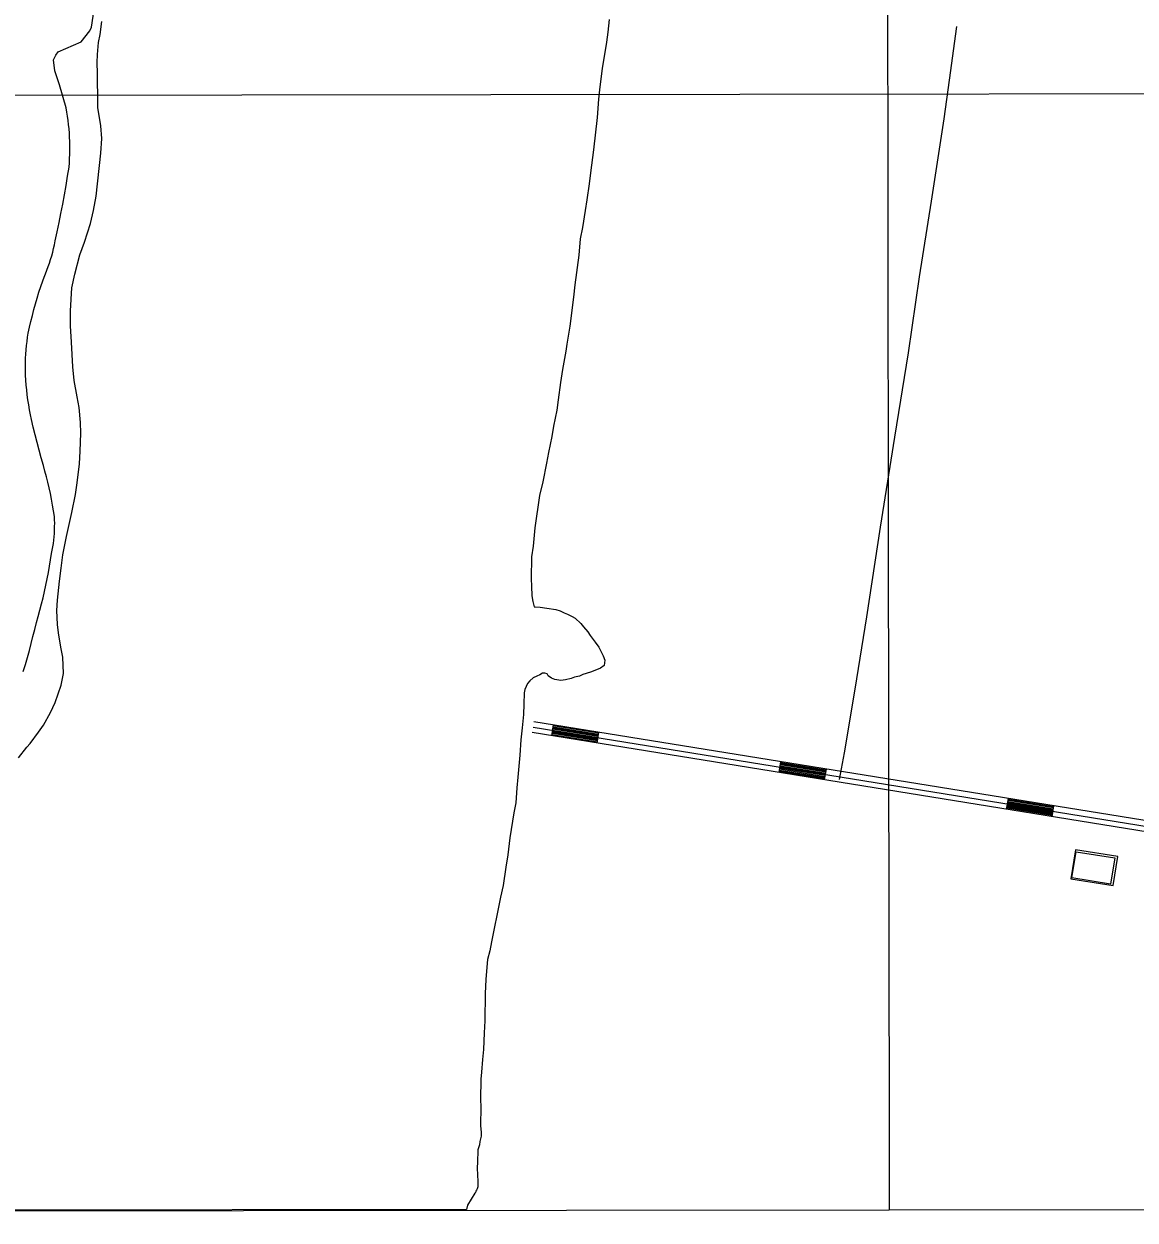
# Model space of a CAD drawing. Extents: x 3297735 to 3335592, y 670436 to 695807.
# Drawn here: x 3325798 to 3328812, y 675812 to 679058 of the extents above; entities that cross this region are included whole.
import ezdxf

# ---------------------------------------------------------------- set-up
doc = ezdxf.new("R2010")
doc.units = 0
for name, color, linetype in [('V-BLDG-OTLN', 7, 'Continuous'), ('V-DTCH-CNTR', 7, 'Continuous'), ('V-GRID-FRAM', 7, 'Continuous'), ('V-GRID-MAJR', 7, 'Continuous'), ('V-ROAD-CNTR', 7, 'Continuous'), ('V-SITE-VEGE', 7, 'Continuous')]:
    doc.layers.add(name, color=color, linetype=linetype)

msp = doc.modelspace()

# ---------------------------------------------------------------- linework, layer by layer
at = {"layer": 'V-BLDG-OTLN'}
for points in [[(3328637.9, 676737.8), (3328752.1, 676719.5), (3328764.8, 676798.6), (3328650.5, 676816.9)], [(3328651.8, 676811.6), (3328757.1, 676794.6), (3328745.6, 676723.2), (3328640.2, 676740.2)]]:
    msp.add_lwpolyline(points, close=True, dxfattribs=at)
at = {"layer": 'V-DTCH-CNTR'}
msp.add_line((3328308.3, 678905.3), (3328328.6, 679050.9), dxfattribs=at)
msp.add_lwpolyline([(3328010.5, 677007.7), (3328024, 677079.4), (3328052.6, 677252.7), (3328084.1, 677448.8), (3328121.5, 677692.4), (3328160.5, 677936), (3328197.4, 678165.2), (3328227.1, 678371.8), (3328259.9, 678577.1), (3328293.7, 678799.9), (3328308.3, 678905.3)], dxfattribs=at)
at = {"layer": 'V-GRID-FRAM'}
msp.add_lwpolyline([(3301851.4, 693996.5), (3333375, 694028.6), (3333401.5, 675844.1), (3301862, 675812)], close=True, dxfattribs=at)
at = {"layer": 'V-GRID-MAJR'}
for points in [[(3328121.1, 694023.3), (3328122.9, 692632.1), (3328125.9, 690334.1), (3328128.8, 688099.3), (3328131.9, 685737.5), (3328135.3, 683120.4), (3328137.8, 681237.4), (3328140.4, 679290.1), (3328142.4, 677694.2), (3328144.6, 676034.3), (3328144.9, 675838.7)], [(3301860.2, 678842.7), (3303311.9, 678843.6), (3306791, 678845.9), (3310174.4, 678848.5), (3313813, 678851.6), (3318760.4, 678856.5), (3322367.1, 678860.5), (3326388.7, 678865.3), (3330442.3, 678870.6), (3332389.2, 678873.4), (3333397.1, 678874.8)]]:
    msp.add_lwpolyline(points, dxfattribs=at)
at = {"layer": 'V-ROAD-CNTR'}
for p, q in [((3327229.5, 677126), (3327234.3, 677155.6)), ((3327352.9, 677106), (3327357.7, 677135.6)), ((3327846.5, 677026.2), (3327851.3, 677055.8)), ((3327969.9, 677006.2), (3327974.7, 677035.8)), ((3328463.4, 676926.4), (3328468.2, 676956)), ((3328586.8, 676906.4), (3328591.6, 676936))]:
    msp.add_line(p, q, dxfattribs=at)
for points in [[(3325912.8, 678830), (3325894.2, 678892), (3325881.7, 678930.5), (3325877.7, 678960.3), (3325884.2, 678973.1), (3325890.7, 678981.5), (3325952.8, 679008.7), (3325976.5, 679038.4), (3325980.8, 679049), (3325985.4, 679078.8), (3325985.4, 679080.9), (3325973.2, 679147.1), (3325942.2, 679262.5)], [(3325803.1, 678161.9), (3325804, 678173.3), (3325805.1, 678184.7), (3325806.5, 678196), (3325808, 678207.3), (3325809.8, 678218.6), (3325813.4, 678234.6), (3325817.1, 678250.5), (3325821.1, 678266.4), (3325825.2, 678282.3), (3325829.6, 678298.1), (3325834.1, 678313.8), (3325838.8, 678329.5), (3325843.7, 678345.1), (3325848.9, 678360.7), (3325852.9, 678370.1), (3325856.8, 678379.7), (3325860.5, 678389.3), (3325864, 678399), (3325867.2, 678408.8), (3325870.3, 678418.6), (3325873.2, 678428.5), (3325875.9, 678438.5), (3325878.5, 678448.5), (3325880.8, 678458.5), (3325882.9, 678468.6), (3325888.3, 678493.6), (3325893.5, 678518.6), (3325898.4, 678543.6), (3325903.2, 678568.7), (3325907.8, 678593.8), (3325912.2, 678618.9), (3325916.4, 678644.1), (3325920.4, 678669.3), (3325921.3, 678680.8), (3325921.9, 678692.3), (3325922.3, 678703.8), (3325922.5, 678715.4), (3325922.4, 678726.9), (3325922.2, 678738.4), (3325921.8, 678749.9), (3325921.1, 678761.4), (3325920.2, 678772.9), (3325919.2, 678784.4), (3325917.9, 678795.8), (3325916.4, 678807.2), (3325914.7, 678818.6), (3325912.8, 678830)], [(3325796.1, 677300.8), (3325801.8, 677319.5), (3325807.3, 677338.3), (3325812.6, 677357.2), (3325817.7, 677376.1), (3325822.5, 677395), (3325827.2, 677414), (3325831.6, 677433.1), (3325836.5, 677449.9), (3325841.1, 677466.8), (3325845.5, 677483.7), (3325849.8, 677500.7), (3325853.7, 677517.7), (3325857.5, 677534.8), (3325861, 677551.9), (3325864.4, 677569.1), (3325867.5, 677586.3), (3325870.4, 677603.5), (3325873, 677620.8), (3325874.8, 677629.8), (3325876.4, 677638.8), (3325877.8, 677647.9), (3325878.9, 677657), (3325879.8, 677666.1), (3325880.5, 677675.3), (3325881, 677684.4), (3325881.2, 677693.6), (3325881.3, 677702.8), (3325881.1, 677711.9), (3325880.6, 677721.1), (3325878.2, 677736.7), (3325875.6, 677752.2), (3325872.7, 677767.7), (3325869.6, 677783.1), (3325866.3, 677798.5), (3325862.7, 677813.8), (3325859, 677829.1), (3325855, 677844.3), (3325850.7, 677859.5), (3325844.8, 677880.1), (3325839, 677900.7), (3325833.5, 677921.4), (3325828.2, 677942.2), (3325823.1, 677963), (3325818.3, 677983.9), (3325815.6, 677997.2), (3325813.1, 678010.5), (3325810.9, 678023.9), (3325808.9, 678037.4), (3325807.1, 678050.8), (3325805.5, 678064.3), (3325804.2, 678077.8), (3325803, 678091.4), (3325802.1, 678104.9), (3325801.9, 678116.3), (3325801.9, 678127.7), (3325802, 678139.1), (3325802.5, 678150.5), (3325803.1, 678161.9)], [(3327179, 677149.4), (3329872.5, 676713.6)], [(3329874.9, 676728.4), (3327181.4, 677164.2)], [(3327355.3, 677120.8), (3327231.9, 677140.8)], [(3327355.8, 677123.8), (3327232.4, 677143.8)], [(3327356.2, 677126.8), (3327232.8, 677146.7)], [(3327356.7, 677129.7), (3327233.3, 677149.7)], [(3327357.2, 677132.7), (3327233.8, 677152.6)], [(3329870.1, 676698.8), (3327176.6, 677134.6)], [(3327353.4, 677109), (3327230, 677129)], [(3327353.8, 677111.9), (3327230.4, 677131.9)], [(3327354.3, 677114.9), (3327230.9, 677134.9)], [(3327354.8, 677117.9), (3327231.4, 677137.8)], [(3327972.7, 677024), (3327849.3, 677043.9)], [(3327973.2, 677026.9), (3327849.8, 677046.9)], [(3327973.7, 677029.9), (3327850.3, 677049.9)], [(3327974.2, 677032.9), (3327850.8, 677052.8)], [(3327970.3, 677009.2), (3327846.9, 677029.1)], [(3327970.8, 677012.1), (3327847.4, 677032.1)], [(3327971.3, 677015.1), (3327847.9, 677035.1)], [(3327971.8, 677018.1), (3327848.4, 677038)], [(3327972.3, 677021), (3327848.9, 677041)], [(3328589.7, 676924.2), (3328466.3, 676944.1)], [(3328590.2, 676927.1), (3328466.8, 676947.1)], [(3328590.7, 676930.1), (3328467.3, 676950)], [(3328591.1, 676933), (3328467.8, 676953)], [(3328587.3, 676909.4), (3328463.9, 676929.3)], [(3328587.8, 676912.3), (3328464.4, 676932.3)], [(3328588.3, 676915.3), (3328464.9, 676935.2)], [(3328588.8, 676918.2), (3328465.4, 676938.2)], [(3328589.2, 676921.2), (3328465.8, 676941.2)]]:
    msp.add_lwpolyline(points, dxfattribs=at)
at = {"layer": 'V-SITE-VEGE'}
for p, q in [((3326004.6, 679028.9), (3326008.8, 679064.3)), ((3327385.7, 679069.6), (3327381.5, 679035.1)), ((3326000.6, 679007.1), (3326004.6, 679028.9)), ((3327381.5, 679035.1), (3327378.4, 679007.9)), ((3325997.4, 678974.4), (3326000.6, 679007.1)), ((3327378.4, 679007.9), (3327366.3, 678936.2)), ((3325997, 678952.6), (3325997.4, 678974.4)), ((3325997.4, 678923.5), (3325997, 678952.6)), ((3327366.3, 678936.2), (3327360.1, 678887.1)), ((3325997.1, 678902.5), (3325997.4, 678923.5)), ((3325998.3, 678861.6), (3325997.1, 678902.5)), ((3325998.7, 678830.6), (3325998.3, 678861.6)), ((3327360.1, 678887.1), (3327356.8, 678853.5)), ((3326006.1, 678781.4), (3325998.7, 678830.6)), ((3327356.8, 678853.5), (3327353.3, 678803.5)), ((3327353.3, 678803.5), (3327342.8, 678716.3)), ((3326009.2, 678746.7), (3326006.1, 678781.4)), ((3326006.7, 678706.7), (3326009.2, 678746.7)), ((3325993.9, 678590.5), (3326006.7, 678706.7)), ((3327342.8, 678716.3), (3327334.5, 678653.7)), ((3327334.5, 678653.7), (3327331.3, 678623.7)), ((3327331.3, 678623.7), (3327325.1, 678580.1)), ((3325986.9, 678551.4), (3325993.9, 678590.5)), ((3327325.1, 678580.1), (3327320.1, 678551.1)), ((3325978.2, 678516.1), (3325986.9, 678551.4)), ((3327320.1, 678551.1), (3327313, 678504.8)), ((3325961.9, 678465.4), (3325978.2, 678516.1)), ((3327313, 678504.8), (3327307.1, 678474.8)), ((3327307.1, 678474.8), (3327302.7, 678430.3)), ((3325949.5, 678431), (3325961.9, 678465.4)), ((3325935.9, 678378.5), (3325949.5, 678431)), ((3327302.7, 678430.3), (3327292.3, 678349.5)), ((3325928.1, 678341.3), (3325935.9, 678378.5)), ((3325924.4, 678279.4), (3325928.1, 678341.3)), ((3327292.3, 678349.5), (3327289, 678315.9)), ((3327289, 678315.9), (3327278.7, 678237.8)), ((3325924.6, 678238.5), (3325924.4, 678279.4)), ((3325926.6, 678193.9), (3325924.6, 678238.5)), ((3327278.7, 678237.8), (3327270.6, 678188.8)), ((3325931, 678127.4), (3325926.6, 678193.9)), ((3327270.6, 678188.8), (3327267.6, 678169.7)), ((3327267.6, 678169.7), (3327258.6, 678119.8)), ((3325934.1, 678090), (3325931, 678127.4)), ((3327258.6, 678119.8), (3327253.5, 678084.4)), ((3325942.5, 678045.3), (3325934.1, 678090)), ((3327253.5, 678084.4), (3327247.3, 678037.2)), ((3325947.5, 678017), (3325942.5, 678045.3)), ((3325951.4, 677976), (3325947.5, 678017)), ((3327247.3, 678037.2), (3327243.2, 678009.9)), ((3327243.2, 678009.9), (3327234.3, 677966.4)), ((3325952.7, 677946.8), (3325951.4, 677976)), ((3327234.3, 677966.4), (3327230.2, 677938.2)), ((3325950.1, 677898.7), (3325952.7, 677946.8)), ((3327230.2, 677938.2), (3327220.4, 677894.7)), ((3325948.7, 677864.1), (3325950.1, 677898.7)), ((3327220.4, 677894.7), (3327215.4, 677865.7)), ((3325942.4, 677812.3), (3325948.7, 677864.1)), ((3327215.4, 677865.7), (3327205.5, 677814.9)), ((3325938.2, 677780.5), (3325942.4, 677812.3)), ((3327205.5, 677814.9), (3327196.7, 677777.7)), ((3325928.3, 677731.6), (3325938.2, 677780.5)), ((3327196.7, 677777.7), (3327183.5, 677690.6)), ((3325920.5, 677698.9), (3325928.3, 677731.6)), ((3325913.7, 677667.2), (3325920.5, 677698.9)), ((3327183.5, 677690.6), (3327179.1, 677640.6)), ((3325903.8, 677617.3), (3325913.7, 677667.2)), ((3327179.1, 677640.6), (3327174.9, 677611.5)), ((3325898.6, 677581), (3325903.8, 677617.3)), ((3327174.9, 677611.5), (3327174, 677551.5)), ((3325894.4, 677545.5), (3325898.6, 677581)), ((3325889, 677493.8), (3325894.4, 677545.5)), ((3327174, 677551.5), (3327174.6, 677532.4)), ((3327174.6, 677532.4), (3327176, 677505.9)), ((3327176, 677505.9), (3327178.5, 677490.4)), ((3325886.8, 677465.6), (3325889, 677493.8)), ((3325888.9, 677428.2), (3325886.8, 677465.6)), ((3327178.5, 677490.4), (3327181.9, 677475.8)), ((3327181.9, 677475.8), (3327184.6, 677475.8)), ((3327184.6, 677475.8), (3327198.2, 677474.7)), ((3327198.2, 677474.7), (3327216.4, 677472.5)), ((3327216.4, 677472.5), (3327240.9, 677468.5)), ((3327240.9, 677468.5), (3327252.7, 677464.7)), ((3327252.7, 677464.7), (3327263.5, 677460)), ((3327263.5, 677460), (3327272.6, 677456.2)), ((3327272.6, 677456.2), (3327285.2, 677449.6)), ((3327285.2, 677449.6), (3327293.3, 677444.9)), ((3327293.3, 677444.9), (3327308.6, 677431)), ((3327308.6, 677431), (3327315.7, 677421.8)), ((3325891.3, 677405.5), (3325888.9, 677428.2)), ((3325897.9, 677366.2), (3325891.3, 677405.5)), ((3327315.7, 677421.8), (3327327.3, 677408)), ((3327327.3, 677408), (3327333.5, 677397.9)), ((3325903.9, 677339.7), (3325897.9, 677366.2)), ((3327333.5, 677397.9), (3327347.8, 677380.3)), ((3327347.8, 677380.3), (3327357.6, 677366.5)), ((3327357.6, 677366.5), (3327369, 677342.7)), ((3325905, 677295.1), (3325903.9, 677339.7)), ((3327369, 677342.7), (3327373.4, 677330.8)), ((3327342, 677301.3), (3327334.7, 677298.7)), ((3327362.1, 677309.1), (3327342, 677301.3)), ((3327372.2, 677316.3), (3327362.1, 677309.1)), ((3327373.4, 677330.8), (3327372.2, 677316.3)), ((3325899, 677263.4), (3325905, 677295.1)), ((3327170.5, 677274.9), (3327164, 677267.7)), ((3327179.7, 677282.9), (3327170.5, 677274.9)), ((3327188.9, 677288.2), (3327179.7, 677282.9)), ((3327197.1, 677291.8), (3327188.9, 677288.2)), ((3327204.5, 677296.2), (3327197.1, 677291.8)), ((3327210.9, 677296.1), (3327204.5, 677296.2)), ((3327217.2, 677294.2), (3327210.9, 677296.1)), ((3327219.8, 677288.7), (3327217.2, 677294.2)), ((3327228.8, 677282.2), (3327219.8, 677288.7)), ((3327237.9, 677278.4), (3327228.8, 677282.2)), ((3327254.2, 677276.3), (3327237.9, 677278.4)), ((3327267, 677277.9), (3327254.2, 677276.3)), ((3327282.5, 677281.3), (3327267, 677277.9)), ((3327291.7, 677284.8), (3327282.5, 677281.3)), ((3327304.5, 677288.2), (3327291.7, 677284.8)), ((3327313.6, 677292.6), (3327304.5, 677288.2)), ((3327334.7, 677298.7), (3327313.6, 677292.6)), ((3325882.8, 677216.3), (3325899, 677263.4)), ((3327154.5, 677242.4), (3327154, 677211.5)), ((3327156.4, 677251.5), (3327154.5, 677242.4)), ((3327164, 677267.7), (3327156.4, 677251.5)), ((3325869.6, 677189.2), (3325882.8, 677216.3)), ((3327154, 677211.5), (3327152.6, 677184.2)), ((3325850.9, 677154.9), (3325869.6, 677189.2)), ((3327152.6, 677184.2), (3327151.4, 677166)), ((3325837.8, 677136), (3325850.9, 677154.9)), ((3327149.3, 677147.8), (3327146.1, 677115.1)), ((3327151.4, 677166), (3327149.3, 677147.8)), ((3325814.6, 677105.5), (3325837.8, 677136)), ((3327146.1, 677115.1), (3327142.7, 677073.3)), ((3325783, 677065.9), (3325806.2, 677094.7)), ((3325806.2, 677094.7), (3325814.6, 677105.5)), ((3327142.7, 677073.3), (3327138.1, 677014.2)), ((3327138.1, 677014.2), (3327134.9, 676985.2)), ((3327134.9, 676985.2), (3327132.4, 676944.3)), ((3327132.4, 676944.3), (3327126.5, 676917.1)), ((3327126.5, 676917.1), (3327116.3, 676849)), ((3327116.3, 676849), (3327110.1, 676802.7)), ((3327110.1, 676802.7), (3327105.1, 676769.1)), ((3327105.1, 676769.1), (3327097.9, 676720)), ((3327097.9, 676720), (3327091, 676688.3)), ((3327091, 676688.3), (3327081.1, 676638.4)), ((3327081.1, 676638.4), (3327074.3, 676607.6)), ((3327074.3, 676607.6), (3327066.3, 676566.8)), ((3327066.3, 676566.8), (3327061.4, 676542.3)), ((3327061.4, 676542.3), (3327055.6, 676518.7)), ((3327055.6, 676518.7), (3327052.3, 676486.9)), ((3327051.1, 676465.1), (3327049.5, 676426.9)), ((3327052.3, 676486.9), (3327051.1, 676465.1)), ((3327049.5, 676426.9), (3327048.3, 676352.3)), ((3327048.3, 676352.3), (3327046, 676319.6)), ((3327046, 676319.6), (3327044.4, 676275)), ((3327044.4, 676275), (3327042.1, 676247.7)), ((3327042.1, 676247.7), (3327038.8, 676213.2)), ((3327038.8, 676213.2), (3327037.6, 676194.1)), ((3327037.6, 676194.1), (3327036.7, 676139.5)), ((3327036.7, 676139.5), (3327037.3, 676119.5)), ((3327037.3, 676119.5), (3327036.5, 676068.5)), ((3327036.5, 676068.5), (3327038, 676049.4)), ((3327037.9, 676039.4), (3327034.9, 676024.9)), ((3327038, 676049.4), (3327037.9, 676039.4)), ((3327033.9, 676015.8), (3327029.1, 676002.2)), ((3327034.9, 676024.9), (3327033.9, 676015.8)), ((3327029.1, 676002.2), (3327028.6, 675968.6)), ((3327028.6, 675968.6), (3327027.4, 675954.9)), ((3327027.4, 675954.9), (3327028, 675933.1)), ((3327028, 675933.1), (3327029.6, 675918.5)), ((3327029.6, 675918.5), (3327029.3, 675902.1)), ((3327020.8, 675885), (3327001.1, 675852.4)), ((3327022.7, 675886.8), (3327020.8, 675885)), ((3327023.7, 675890.4), (3327022.7, 675886.8)), ((3327025.5, 675893.1), (3327023.7, 675890.4)), ((3327027.4, 675896.7), (3327025.5, 675893.1)), ((3327029.3, 675902.1), (3327027.4, 675896.7)), ((3327001.1, 675852.4), (3326998.7, 675840.5)), ((3326998.7, 675840.5), (3325538.1, 675839))]:
    msp.add_line(p, q, dxfattribs=at)

doc.saveas('drawing.dxf')
